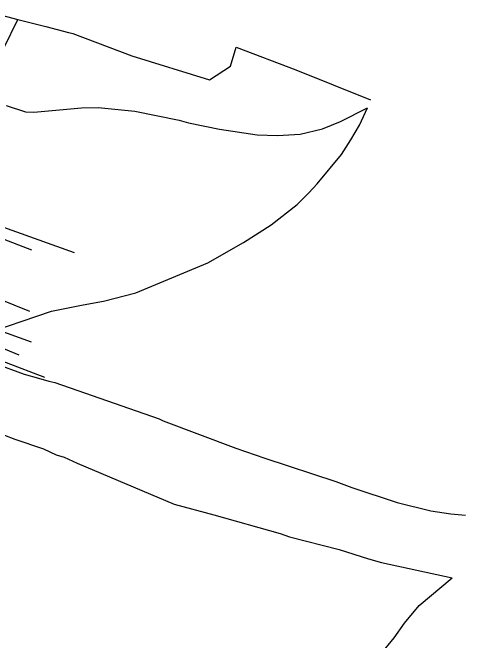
# Model space of a CAD drawing. Extents: x -743888 to -742027, y -1128394 to -1126768.
# Drawn here: x -742480 to -742086, y -1127325 to -1126779 of the extents above; entities that cross this region are included whole.
import ezdxf

# ---------------------------------------------------------------- set-up
doc = ezdxf.new("R2010")
doc.units = 0
for name, color, linetype in [('Vrstva 1', 7, 'Continuous'), ('Vrstva 52', 7, 'Continuous'), ('Vrstva 6', 7, 'Continuous')]:
    doc.layers.add(name, color=color, linetype=linetype)

msp = doc.modelspace()

# ---------------------------------------------------------------- linework, layer by layer
at = {"layer": 'Vrstva 1'}
msp.add_lwpolyline([(-742519.53, -1127070.81), (-742452.64, -1127096.27)], dxfattribs=at)
at = {"layer": 'Vrstva 52'}
for points in [[(-742498.85, -1126779.22), (-742475.66, -1126785.18), (-742451.42, -1126791.4), (-742431.72, -1126796.46), (-742430.18, -1126796.86), (-742427.9, -1126797.45), (-742376.71, -1126816.86), (-742309.03, -1126837.78), (-742290.61, -1126825.94), (-742285.95, -1126809.25), (-742233.98, -1126829.02), (-742168.85, -1126855.03)], [(-742534.38, -1127063.5), (-742509.75, -1127060.13), (-742446.56, -1127038.88), (-742419, -1127033.38), (-742401.19, -1127030), (-742373.19, -1127022.75), (-742310.38, -1126996.88), (-742279.44, -1126979.13), (-742255.25, -1126963.88), (-742232.75, -1126946), (-742222.56, -1126935.88), (-742215.38, -1126928.13), (-742194.13, -1126902.75), (-742186.06, -1126890), (-742178.44, -1126877.25), (-742171.69, -1126862)], [(-742486, -1126859.88), (-742469.06, -1126865.38), (-742461.81, -1126865.88), (-742420.25, -1126862), (-742405.81, -1126861.63), (-742374, -1126865), (-742335.44, -1126872.63), (-742327.38, -1126875.13), (-742300.19, -1126880.63), (-742267.56, -1126885.38), (-742249.75, -1126886.13), (-742230.19, -1126884.88), (-742210.69, -1126880.25), (-742195, -1126873.88), (-742171.69, -1126862)], [(-742534.38, -1127063.5), (-742501.31, -1127081.38), (-742495.75, -1127084.25), (-742470.31, -1127093.63), (-742457.63, -1127097), (-742448.69, -1127099.63), (-742443.63, -1127100.88), (-742352.81, -1127132.25), (-742349.44, -1127134), (-742286.19, -1127157.75), (-742260.75, -1127166.63), (-742199.25, -1127187), (-742185.25, -1127192), (-742145.81, -1127205.25), (-742116.5, -1127212.38), (-742099.13, -1127215), (-742086.38, -1127216.25)], [(-742646.81, -1127076.25), (-742612.44, -1127096.13), (-742592.5, -1127106.38), (-742546.69, -1127126.75), (-742505.56, -1127139.5), (-742478.38, -1127150), (-742453.38, -1127158.5), (-742442.31, -1127163.63), (-742435.56, -1127165.75), (-742424.06, -1127170.88), (-742339.69, -1127206.5), (-742305.31, -1127215.88), (-742247.63, -1127232), (-742239.56, -1127234.88), (-742196.25, -1127246), (-742170.81, -1127254), (-742159.38, -1127257.38), (-742097.81, -1127270.5)], [(-742160.19, -1127337.13), (-742148.31, -1127322.75), (-742139.44, -1127310), (-742126.69, -1127294.75), (-742097.81, -1127270.5)]]:
    msp.add_lwpolyline(points, dxfattribs=at)
at = {"layer": 'Vrstva 6'}
for points in [[(-742511.64, -1126858.28), (-742475.66, -1126785.18)], [(-742512.02, -1126957.27), (-742426.6, -1126987.75)], [(-742516.09, -1126965.6), (-742463.84, -1126985.43)], [(-742508.14, -1127021.79), (-742465.67, -1127038.76)], [(-742540.54, -1127037.88), (-742464.14, -1127065.48)], [(-742507.28, -1127063.47), (-742474.83, -1127076.87)]]:
    msp.add_lwpolyline(points, dxfattribs=at)

doc.saveas('drawing.dxf')
